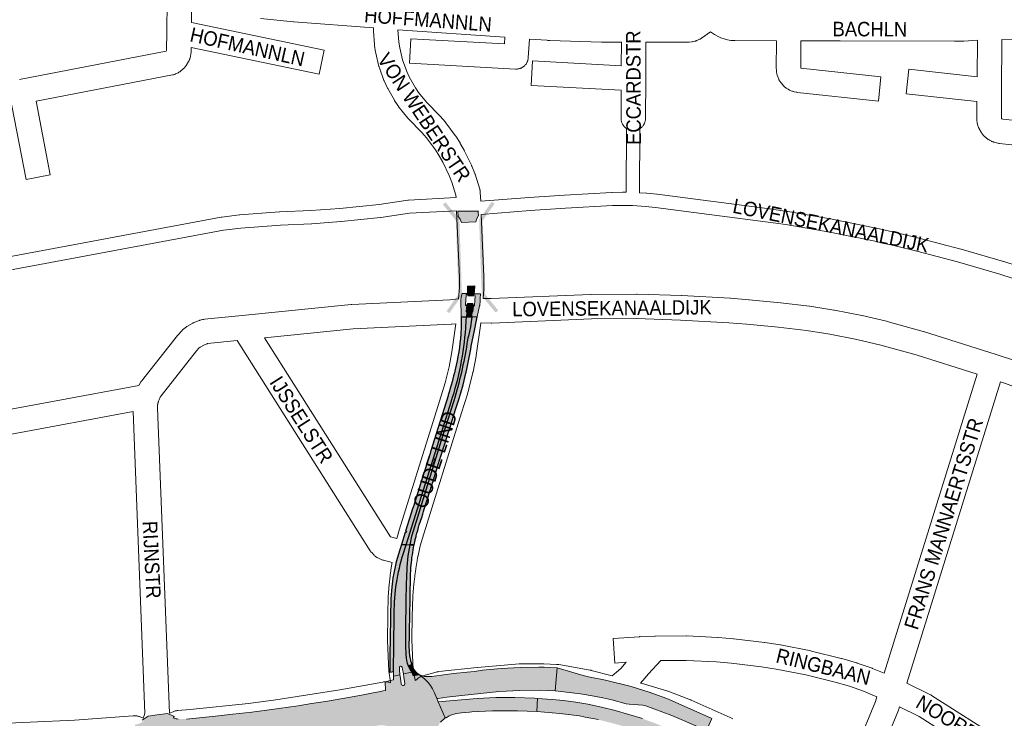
# Paper-space layout 'Layout1' of a CAD drawing. Header units: metres. Extents: x 123097 to 144122, y 392739 to 407589.
# Tile 378 of 510: x 133786 to 134309, y 398690 to 399061. Entities that reach past the tile are written whole.
import ezdxf
from ezdxf.enums import TextEntityAlignment as Align

# ---------------------------------------------------------------- set-up
doc = ezdxf.new("R2010")
doc.units = ezdxf.units.M
doc.header["$MEASUREMENT"] = 0
for name, color, linetype, lineweight in [('gs-anno-wegen algemeen tekst', 7, 'Continuous', 0), ('gs-knt-fietspaden', 7, 'Continuous', 0), ('gs-knt-hoofdweg', 7, 'Continuous', 0), ('gs-knt-wegen algemeen', 7, 'Continuous', 0), ('gs-symb-viaduct', 7, 'Continuous', 0), ('ir-ARC-asfalt-hoofdwegen-te inspecteren', 5, 'Continuous', 0), ('ir-ARC-fietspaden naastliggend- te inspecteren', 1, 'Continuous', 0)]:
    doc.layers.add(name, color=color, linetype=linetype, lineweight=lineweight)
doc.styles.add('Style-Arial', font='arial.ttf')

# ---------------------------------------------------------------- blocks, each defined once
blk = doc.blocks.new('gg0-viaduct_6')
at = {"layer": 'gs-symb-viaduct', "linetype": 'Continuous'}
blk.add_hatch(color=7, dxfattribs=at).paths.add_polyline_path([(-55.8, -16.9), (-58, -14), (-40, 0), (40, 0), (58, -14), (55.8, -16.9), (38.7, -3.7), (-38.7, -3.7)])

psp = doc.layouts.get("Layout1")

# ---------------------------------------------------------------- hatches: boundary and pattern name
at = {"layer": 'ir-ARC-asfalt-hoofdwegen-te inspecteren', "linetype": 'Continuous', "lineweight": 13}
for points in [[(134029.513, 398957.344), (134029.393, 398958.882), (134029.45, 398959.264), (134029.651, 398959.594), (134018.687, 398959.647), (134018.833, 398956.757), (134019.837, 398955.294), (134020.542, 398953.666), (134028.095, 398953.912), (134028.618, 398955.705)], [(134027.157, 398915.294), (134027.23, 398915.746), (134027.302, 398916.197), (134027.408, 398916.824), (134027.706, 398919.909), (134026.134, 398919.864), (134023.791, 398919.798), (134023.677, 398916.174), (134023.669, 398915.829), (134023.661, 398915.485), (134023.956, 398915.166), (134023.941, 398914.641), (134026.817, 398914.515), (134026.835, 398914.999)], [(134061.733, 398717.41), (134051.705, 398717.298), (134041.692, 398716.757), (134031.71, 398715.79), (134027.539, 398715.18), (134023.539, 398714.81), (134016.345, 398714.037), (134011.162, 398713.418), (134005.986, 398712.693), (134004.772, 398712.507), (134002.747, 398712.393), (134002.531, 398712.402), (134001.973, 398712.425), (134000.964, 398712.54), (133999.714, 398712.816), (133999.617, 398712.848), (133998.117, 398713.525), (133999.373, 398712.52), (134000.96, 398711.219), (134002.914, 398709.337), (134004.114, 398707.716), (134005.073, 398705.941), (134006.132, 398703.745), (134007.403, 398700.699), (134008.093, 398700.824), (134012.712, 398701.489), (134020.664, 398702.43), (134030.631, 398703.404), (134040.555, 398704.434), (134051.566, 398705.092), (134062.245, 398705.208), (134070.377, 398704.784), (134071.318, 398717.057), (134064.574, 398717.382)], [(134132.365, 398691.757), (134147.57, 398685.19), (134150.682, 398683.766), (134153.577, 398690.244), (134138.881, 398696.773), (134129.663, 398700.71), (134120.256, 398704.172), (134110.684, 398707.147), (134097.017, 398710.578), (134088.092, 398712.21), (134085.191, 398712.914), (134071.318, 398717.057), (134070.377, 398704.784), (134076.389, 398704.213), (134083.749, 398703.237), (134091.075, 398702.029), (134095.738, 398701.1), (134100.369, 398700.019), (134108.128, 398698.032), (134109.656, 398697.814), (134116.844, 398697.304), (134117.985, 398697.001)], [(134028.865, 398700.848), (134008.196, 398699.052), (134011.884, 398690.568), (134012.161, 398690.77), (134012.338, 398690.55), (134014.04, 398691.54), (134014.938, 398691.994), (134017.734, 398692.801), (134020.617, 398693.199), (134024.875, 398693.583), (134026.064, 398693.639), (134037.065, 398694.242), (134048.082, 398694.314), (134050.34, 398694.262), (134060.513, 398693.91), (134061.003, 398700.799), (134059.261, 398700.923), (134048.837, 398701.267), (134038.8, 398701.311)]]:
    psp.add_hatch(color=5, dxfattribs=at).paths.add_polyline_path(points, flags=0)
for points in [[(134022.668, 398909.947), (134023.054, 398914.976, -0.4950864), (134023.725, 398915.416), (134023.661, 398915.485), (134023.669, 398915.829), (134020.99, 398915.892), (134020.552, 398914.708), (134020.309, 398913.732), (134020.175, 398912.755), (134020.157, 398911.898), (134020.149, 398911.523), (134020.185, 398909.29), (134020.208, 398908.925, -0.0124734), (134020.423, 398903.238), (134023.183, 398903.323), (134023.402, 398906.205), (134022.996, 398906.22), (134023.394, 398909.483, -0.5504283)], [(134016.394, 398858.846, 0.0361909), (134023.475, 398889.364, -0.0257242), (134024.225, 398893.279), (134025.252, 398898.137, 0.0196182), (134025.965, 398903.408), (134023.183, 398903.323), (134023.053, 398901.613), (134022.788, 398897.421, -0.0634793), (134015.064, 398858.414), (134010.614, 398844.256), (133991.135, 398782.443), (133993.034, 398782.406, -0.0209155), (133994.787, 398789.725), (134011.368, 398842.918)], [(134025.965, 398903.408, 0.0023474), (134026.024, 398904.06), (134026.177, 398906.104), (134023.402, 398906.205), (134023.183, 398903.323)]]:
    psp.add_hatch(color=5, dxfattribs=at).paths.add_polyline_path(points)
at = {"layer": 'ir-ARC-asfalt-hoofdwegen-te inspecteren', "linetype": 'Continuous', "lineweight": 13, "extrusion": (0, 0, -1)}
for points in [[(-134026.024, 398904.06, 0.0023474), (-134025.965, 398903.408), (-134028.966, 398903.5), (-134030.189, 398909.331), (-134030.209, 398909.451), (-134030.354, 398910.328), (-134030.415, 398911.169), (-134030.415, 398911.169), (-134030.442, 398911.543), (-134030.497, 398913.329), (-134030.57, 398915.669), (-134027.23, 398915.746), (-134027.157, 398915.294), (-134026.842, 398915.005), (-134026.841, 398914.999), (-134026.829, 398914.832), (-134026.826, 398914.763, 0.8689945), (-134027.828, 398914.673), (-134027.462, 398909.602, 0.4118698), (-134026.888, 398909.163), (-134026.631, 398906.088), (-134026.177, 398906.104)], [(-133994.163, 398714.751, 0.1503303), (-133990.995, 398723.888, 0.0180548), (-133990.812, 398732.027), (-133990.763, 398736.354), (-133990.917, 398753.91), (-133991.371, 398766.598, 0.0442343), (-133993.034, 398782.406), (-133991.135, 398782.443), (-133989.041, 398775.798, -0.0756224), (-133984.831, 398744.092), (-133984.406, 398715.153), (-133984.369, 398712.61), (-133987.852, 398713.429), (-133987.634, 398716.009), (-133987.533, 398717.077, 0.9538312), (-133988.97, 398717.347), (-133989.178, 398716.384), (-133989.675, 398713.805)], [(-134007.757, 398683.882, 0.5150728), (-134007.325, 398684.621), (-134007.746, 398685.494), (-134008.397, 398686.559), (-134008.964, 398687.388), (-134008.739, 398687.573), (-134009.412, 398688.24), (-134011.884, 398690.568), (-134008.196, 398699.052), (-134007.675, 398700.233, 0.3810717), (-134008.093, 398700.824), (-134007.403, 398700.699), (-134006.132, 398703.745), (-134005.073, 398705.941), (-134004.114, 398707.716), (-134002.914, 398709.337), (-134000.96, 398711.219), (-133999.373, 398712.52), (-133998.117, 398713.525), (-133994.954, 398712.945), (-133994.163, 398714.751), (-133989.675, 398713.805), (-133989.954, 398712.029), (-133990.52, 398708.813, 0.960204), (-133988.548, 398708.483), (-133988.057, 398711.609), (-133987.852, 398713.429), (-133984.369, 398712.61), (-133984.384, 398710.75), (-133982.734, 398710.4), (-133982.73, 398710.271), (-133980.009, 398709.588), (-133980.085, 398705.036), (-133978.85, 398704.783), (-133976.599, 398704.322), (-133973.547, 398703.734), (-133967.432, 398702.596), (-133960.554, 398701.34), (-133953.447, 398700.085), (-133948.284, 398699.239), (-133940.841, 398698.053), (-133933.719, 398696.961), (-133928.536, 398696.155), (-133918.388, 398694.77), (-133909.205, 398693.602), (-133899.082, 398692.389), (-133889.874, 398691.403), (-133874.474, 398689.87), (-133873.613, 398689.823), (-133872.75, 398689.806), (-133872.093, 398689.813), (-133871.437, 398689.837, 0.0394667), (-133869.967, 398689.869, 0.0594167), (-133867.847, 398690.343, 0.7297104), (-133867.949, 398691.264), (-133864.329, 398692.758), (-133858.843, 398692.149), (-133854.057, 398691.442), (-133850.939, 398689.305, 0.7726951), (-133851.193, 398688.384, 0.1260099), (-133847.222, 398686.944), (-133846.994, 398686.923), (-133847.616, 398679.923, 0.0054226), (-133847.617, 398679.912), (-133848.426, 398670.794), (-133857.218, 398671.753), (-133867.381, 398673.04), (-133871.765, 398673.643), (-133871.72, 398673.959), (-133874.297, 398674.286), (-133874.352, 398673.963), (-133880.361, 398674.839), (-133881.584, 398674.978), (-133891.715, 398676.334), (-133901.824, 398677.717), (-133909.026, 398678.657, 0.072158), (-133917.245, 398678.46), (-133918.242, 398678.314), (-133918.252, 398678.639), (-133927.553, 398678.364), (-133927.641, 398678.056, 0.0597007), (-133933.503, 398679.432), (-133939.666, 398680.311), (-133945.59, 398681.181), (-133947.564, 398681.485), (-133954.481, 398682.651), (-133974.636, 398686.152), (-133975.837, 398686.367), (-133977.123, 398686.507), (-133979.446, 398686.506), (-133980.566, 398686.299), (-133980.566, 398684.734, 0.0605766), (-133980.311, 398684.051), (-133981.728, 398684.26), (-133982.308, 398684.149), (-133983.556, 398683.752), (-133984.721, 398683.154), (-133985.856, 398682.297), (-133986.819, 398681.252), (-133987.474, 398680.249), (-133987.532, 398680.122), (-133987.88, 398680.131), (-133988.148, 398679.479), (-133988.258, 398679.166), (-133994.615, 398679.329), (-133994.615, 398680.209), (-133994.922, 398680.213), (-133996.882, 398680.24), (-133996.863, 398679.364), (-134005.915, 398679.538), (-134006.007, 398680.283), (-134006.087, 398681.691), (-134006.143, 398682.379), (-134006.136, 398682.551), (-134006.209, 398683.825)]]:
    psp.add_hatch(color=5, dxfattribs=at).paths.add_polyline_path(points)
for points in [[(-134023.777, 398910.638), (-134023.758, 398910.158), (-134023.439, 398909.856), (-134022.996, 398906.22), (-134026.631, 398906.088), (-134026.93, 398909.672), (-134026.631, 398909.989), (-134026.652, 398910.52)], [(-134100.322, 398687.78), (-134107.265, 398685.872), (-134114.13, 398683.702), (-134121.137, 398681.114), (-134128.06, 398678.309), (-134131.721, 398676.687), (-134144.65, 398670.497), (-134147.5, 398676.762), (-134134.588, 398682.951), (-134131.13, 398684.476), (-134123.964, 398687.391), (-134116.714, 398690.089), (-134109.543, 398692.356), (-134102.294, 398694.356), (-134095.02, 398696.143), (-134087.691, 398697.689), (-134081.262, 398698.79), (-134074.796, 398699.643), (-134068.804, 398700.244), (-134061.003, 398700.799), (-134060.513, 398693.91), (-134072.749, 398692.894), (-134083.268, 398691.496), (-134086.203, 398690.938), (-134093.304, 398689.543)]]:
    psp.add_hatch(color=5, dxfattribs=at).paths.add_polyline_path(points, flags=0)
at = {"layer": 'ir-ARC-fietspaden naastliggend- te inspecteren', "linetype": 'Continuous', "lineweight": 30}
for points in [[(134015.064, 398858.414, 0.0634793), (134022.788, 398897.421), (134023.053, 398901.613), (134023.183, 398903.323), (134020.423, 398903.238, -0.0187072), (134020.213, 398894.689), (134020.191, 398894.315), (134020.185, 398894.315, -0.0407565), (134017.179, 398875.468, -0.0175081), (134013.63, 398862.375), (134013.525, 398862.031), (134013.52, 398862.016), (134013.519, 398862.017), (134013.396, 398861.621), (134008.147, 398844.744), (134004.242, 398832.246), (134004.13, 398831.888), (134004.018, 398831.53), (134004.018, 398831.53), (133999.507, 398817.151), (133995.001, 398802.76), (133995.005, 398802.759), (133994.893, 398802.401), (133994.781, 398802.043), (133994.777, 398802.044), (133990.874, 398789.579), (133990.876, 398789.578), (133991.257, 398789.457), (133991.03, 398788.742), (133990.648, 398788.864), (133988.622, 398782.492), (133991.135, 398782.443), (134010.614, 398844.256)], [(134022.991, 398874.03, 0.0139531), (134025.753, 398887.997), (134026.918, 398893.727), (134026.993, 398894.094), (134027.068, 398894.461), (134027.07, 398894.461), (134028.966, 398903.5), (134025.965, 398903.408, -0.0196182), (134025.252, 398898.137), (134024.225, 398893.279, 0.0257242), (134023.475, 398889.364, -0.0361909), (134016.394, 398858.846), (134011.368, 398842.918), (133994.787, 398789.725, 0.0209155), (133993.034, 398782.406), (133995.369, 398782.361), (133995.765, 398784.218), (133995.875, 398784.72, -0.0027715), (133996.411, 398786.812), (133996.486, 398787.105), (133996.488, 398787.105, -0.007871), (133998.145, 398793.009), (133999.401, 398796.912), (133999.939, 398798.636), (134000.388, 398800.051), (134000.501, 398800.408), (134000.613, 398800.766), (134003.883, 398811.2), (134004.418, 398812.946), (134004.887, 398814.453), (134004.883, 398814.454), (134004.994, 398814.812), (134005.105, 398815.17), (134005.109, 398815.169), (134008.344, 398825.571), (134008.911, 398827.318), (134009.178, 398828.193), (134009.288, 398828.552), (134009.397, 398828.911), (134009.4, 398828.91), (134012.86, 398839.918), (134013.508, 398841.905), (134013.625, 398842.239), (134013.81, 398842.769), (134013.81, 398842.769), (134013.933, 398843.123), (134017.418, 398854.263), (134017.929, 398855.903), (134019.439, 398860.6), (134019.439, 398860.6), (134019.554, 398860.957), (134019.66, 398861.317), (134020.195, 398863.127), (134021.378, 398867.467), (134022.901, 398873.666)], [(133982.399, 398714.863), (133982.398, 398714.753), (133984.406, 398715.153), (133984.831, 398744.092, -0.0756224), (133989.041, 398775.798), (133991.135, 398782.443), (133988.622, 398782.492), (133987.019, 398777.453), (133985.893, 398773.415), (133985.798, 398773.052), (133985.744, 398772.846), (133985.649, 398772.483), (133985.46, 398771.606), (133984.425, 398766.445, 0.0171856), (133983.483, 398759.838), (133983.068, 398753.971, 0.000412), (133983.039, 398753.151), (133983.039, 398753.151), (133983.031, 398752.909, 0.0047166), (133982.799, 398743.516), (133982.654, 398733.379), (133982.649, 398733.004), (133982.644, 398732.629), (133982.643, 398732.629), (133982.509, 398723.954), (133982.509, 398723.954), (133982.503, 398723.579), (133982.499, 398723.204), (133982.404, 398715.225, -0.4283762)], [(133994.163, 398714.751), (133994.954, 398712.945), (133998.117, 398713.525, -0.1964164), (133994.245, 398718.514), (133994.222, 398718.708), (133992.273, 398718.088, 0.0584952)]]:
    psp.add_hatch(color=1, dxfattribs=at).paths.add_polyline_path(points)
at = {"layer": 'ir-ARC-fietspaden naastliggend- te inspecteren', "linetype": 'Continuous', "lineweight": 30, "extrusion": (0, 0, -1)}
psp.add_hatch(color=1, dxfattribs=at).paths.add_polyline_path([(-133994.217, 398718.754, 0.0134418), (-133993.704, 398720.768), (-133993.701, 398720.782), (-133993.611, 398721.146), (-133993.62, 398721.148, 0.0707104), (-133992.848, 398732.001), (-133992.909, 398735.829), (-133992.915, 398736.204), (-133992.921, 398736.579), (-133993.189, 398753.536), (-133993.195, 398753.911), (-133993.201, 398754.286), (-133993.202, 398754.286), (-133993.446, 398766.602), (-133993.584, 398769.049), (-133993.616, 398769.608, 0.0045601), (-133993.758, 398771.383), (-133993.758, 398771.385), (-133993.788, 398771.759), (-133993.792, 398771.758, 0.0274718), (-133995.369, 398782.361), (-133993.034, 398782.406, -0.0442343), (-133991.371, 398766.598), (-133990.917, 398753.91), (-133990.763, 398736.354), (-133990.812, 398732.027, -0.0180548), (-133990.995, 398723.888, -0.0910345), (-133992.273, 398718.088), (-133994.222, 398718.708)])

# ---------------------------------------------------------------- linework, layer by layer
at = {"layer": 'gs-knt-fietspaden', "color": 7, "linetype": 'Continuous', "flags": 128}
for points in [[(134108.115, 398969.681), (134108.3, 399003.499)], [(134115.32, 399003.461), (134115.133, 398969.399)], [(133708.764, 398922.063), (133892.885, 398956.433), (133892.993, 398956.452), (133893.102, 398956.467), (133902.516, 398957.622), (133902.684, 398957.638), (133923.917, 398959.21), (133924.029, 398959.217), (133940.464, 398959.904), (133955.87, 398961.094), (133976.786, 398963.241), (133992.011, 398965.523), (133992.125, 398965.538), (133992.239, 398965.55), (133992.354, 398965.557), (134017.641, 398966.835)], [(134030.775, 398964.853), (134056.463, 398966.946), (134056.513, 398966.95), (134075.341, 398968.212), (134075.379, 398968.214), (134100.457, 398969.624), (134100.596, 398969.629), (134106.073, 398969.719), (134106.201, 398969.719), (134108.115, 398969.681)], [(134115.133, 398969.399), (134118.836, 398969.17), (134118.981, 398969.158), (134124.425, 398968.593), (134124.511, 398968.583), (134124.515, 398968.583), (134124.519, 398968.582)], [(134124.519, 398968.582), (134182.98, 398960.992), (134183.026, 398960.986), (134193.886, 398959.428), (134193.971, 398959.415), (134217.486, 398955.453), (134217.602, 398955.432), (134240.97, 398950.684), (134241.056, 398950.665), (134252.676, 398947.998), (134252.734, 398947.984), (134264.309, 398945.122), (134264.361, 398945.109), (134285.987, 398939.41), (134286.064, 398939.389), (134308.657, 398932.879), (134308.771, 398932.844), (134331.129, 398925.57), (134331.242, 398925.531), (134350.091, 398918.682)], [(134451.555, 398862.131), (134435.557, 398871.17), (134412.378, 398883.351), (134397.422, 398890.74), (134368.128, 398904.054), (134350.892, 398910.921), (134328.9, 398918.913), (134306.656, 398926.15), (134284.159, 398932.632), (134262.598, 398938.314), (134251.077, 398941.163), (134239.529, 398943.813), (134216.262, 398948.541), (134192.847, 398952.486), (134182.053, 398954.033), (134123.656, 398961.615), (134118.33, 398962.168), (134111.462, 398962.592), (134106.124, 398962.699), (134100.781, 398962.612), (134075.792, 398961.207), (134057.008, 398959.948), (134031.093, 398957.835)], [(134017.981, 398959.824), (133992.881, 398958.555), (133977.746, 398956.287), (133977.585, 398956.266), (133956.542, 398954.106), (133956.454, 398954.098), (133940.943, 398952.9), (133940.82, 398952.893), (133924.379, 398952.205), (133903.286, 398950.644), (133894.069, 398949.513), (133894.065, 398949.512), (133894.061, 398949.512)], [(133894.061, 398949.512), (133709.954, 398915.144), (133709.855, 398915.127), (133709.756, 398915.112), (133702.569, 398914.191), (133702.444, 398914.178), (133702.318, 398914.168), (133702.192, 398914.164), (133694.833, 398914.019), (133694.706, 398914.019), (133694.579, 398914.023), (133694.452, 398914.032), (133687.121, 398914.686), (133687.003, 398914.698), (133686.885, 398914.715), (133686.768, 398914.736), (133670.857, 398917.808), (133664.276, 398918.645), (133661.107, 398918.77), (133653.507, 398918.519), (133650.055, 398918.182), (133646.597, 398917.653), (133643.339, 398916.997)]]:
    psp.add_lwpolyline(points, dxfattribs=at)
at = {"layer": 'gs-knt-hoofdweg', "color": 7, "linetype": 'Continuous', "flags": 128}
for points in [[(133995.886, 398710.275), (133996.28, 398710.588), (133997.19, 398711.312), (133997.469, 398711.524), (133997.757, 398711.724), (133998.054, 398711.911), (133998.358, 398712.085), (133998.67, 398712.245), (133998.989, 398712.392), (133999.313, 398712.525), (133999.644, 398712.643), (133999.979, 398712.746), (134007.151, 398714.793), (134007.481, 398714.88), (134007.815, 398714.953), (134008.152, 398715.011), (134008.491, 398715.055), (134028.846, 398717.249), (134029.029, 398717.267), (134051.126, 398719.134), (134051.466, 398719.155), (134051.808, 398719.162), (134064.119, 398719.15), (134064.371, 398719.146), (134071.108, 398718.927), (134071.494, 398718.905), (134071.878, 398718.865), (134072.259, 398718.806), (134088.989, 398715.811), (134089.257, 398715.758), (134089.523, 398715.696), (134100.677, 398712.902)], [(133865.326, 398692.96), (133867.243, 398693.781), (133867.596, 398693.922), (133867.955, 398694.046), (133868.319, 398694.153), (133868.688, 398694.243), (133869.061, 398694.315), (133869.437, 398694.369), (133869.815, 398694.406), (133876.358, 398694.881), (133907.292, 398698.172), (133921.888, 398700.13), (133955.876, 398705.419), (133978.764, 398709.494), (133979.116, 398709.549), (133979.471, 398709.588), (133979.826, 398709.611), (133980.183, 398709.618), (133980.539, 398709.609), (133980.895, 398709.585), (133981.249, 398709.545), (133981.601, 398709.489), (133981.95, 398709.417), (133982.296, 398709.33), (133982.886, 398709.168)], [(134115.65, 398708.986), (134115.776, 398708.952), (134115.997, 398708.89), (134116, 398708.89), (134116.003, 398708.889)], [(134116.003, 398708.889), (134130.129, 398704.722), (134130.426, 398704.627), (134130.72, 398704.522), (134142.282, 398700.106), (134142.475, 398700.029), (134142.665, 398699.948), (134144.251, 398699.246), (134145.837, 398698.542), (134147.422, 398697.837), (134149.007, 398697.131), (134150.591, 398696.424), (134152.175, 398695.716), (134153.758, 398695.007), (134155.341, 398694.296), (134156.923, 398693.585), (134158.505, 398692.872), (134160.086, 398692.158), (134161.667, 398691.443), (134163.247, 398690.727), (134164.826, 398690.01)], [(133489.702, 398675.627), (133767.646, 398687.131), (133814.815, 398689.201), (133846.123, 398691.621), (133846.502, 398691.641), (133846.882, 398691.644), (133847.261, 398691.628), (133847.639, 398691.594), (133848.016, 398691.543), (133848.389, 398691.473), (133848.759, 398691.386), (133849.124, 398691.282), (133849.483, 398691.16), (133849.837, 398691.022), (133850.184, 398690.867), (133851.405, 398690.285)]]:
    psp.add_lwpolyline(points, dxfattribs=at)
at = {"layer": 'gs-knt-wegen algemeen', "color": 7, "linetype": 'Continuous', "flags": 128}
for points in [[(133785.593, 399029.562), (133863.526, 399044.567), (133863.658, 399044.678), (133863.819, 399044.949), (133863.849, 399045.237), (133863.937, 399054.667), (133864.093, 399071.34), (133857.039, 399073.145), (133856.802, 399073.211), (133833.8, 399080.034), (133833.569, 399080.107), (133833.342, 399080.188), (133833.118, 399080.278), (133832.897, 399080.376), (133822.545, 399085.21), (133822.279, 399085.334)], [(133973.775, 399056.96), (133931.424, 399060.236), (133931.276, 399060.249), (133913.697, 399062.013)], [(134017.641, 398966.835), (134017.576, 398968.152), (134015.386, 398975.111), (134014.018, 398978.567), (134010.595, 398985.685), (134008.709, 398988.978), (134006.668, 398992.177), (134001.954, 398998.514), (133999.503, 399001.359), (133992.425, 399008.636), (133992.226, 399008.85), (133992.037, 399009.073), (133987.502, 399014.662), (133987.335, 399014.876), (133987.178, 399015.097), (133985.15, 399018.072), (133985.002, 399018.3), (133984.863, 399018.533), (133981.318, 399024.798), (133981.19, 399025.037), (133981.071, 399025.281), (133979.565, 399028.551), (133979.457, 399028.799), (133979.359, 399029.052), (133976.902, 399035.817), (133976.824, 399036.045), (133976.754, 399036.276), (133976.693, 399036.509), (133975.002, 399043.506), (133974.944, 399043.77), (133974.897, 399044.037), (133974.345, 399047.595), (133974.309, 399047.864), (133974.284, 399048.133), (133973.776, 399055.314), (133973.763, 399055.585), (133973.761, 399055.856), (133973.775, 399056.96)], [(133986.783, 399055.998), (133986.783, 399055.961), (133987.253, 399049.323), (133987.722, 399046.301), (133989.264, 399039.921), (133991.504, 399033.751), (133992.784, 399030.974), (133996.061, 399025.181), (133997.783, 399022.655), (134001.963, 399017.504), (134008.974, 399010.296), (134009.109, 399010.153), (134009.239, 399010.006), (134011.97, 399006.836), (134012.119, 399006.657), (134012.261, 399006.473), (134017.254, 398999.76), (134017.39, 398999.571), (134017.519, 398999.376), (134019.769, 398995.849), (134019.93, 398995.583), (134022.01, 398991.952), (134022.122, 398991.747), (134022.226, 398991.539), (134025.853, 398984.001), (134025.95, 398983.789), (134026.04, 398983.573), (134027.579, 398979.682), (134027.661, 398979.464), (134027.735, 398979.243), (134030.247, 398971.264), (134030.324, 398970.998), (134030.39, 398970.728), (134030.445, 398970.456), (134030.488, 398970.182), (134030.519, 398969.907), (134030.539, 398969.63), (134030.775, 398964.853)], [(134043.621, 399051.972), (133986.783, 399055.998)], [(134152.792, 399054.916), (134148.117, 399051.542), (134147.866, 399051.37), (134147.606, 399051.209), (134147.34, 399051.061), (134147.067, 399050.925), (134145.892, 399050.375), (134145.633, 399050.261), (134145.369, 399050.158), (134145.101, 399050.066), (134144.829, 399049.986), (134144.555, 399049.918), (134143.643, 399049.714), (134143.403, 399049.665), (134143.16, 399049.625), (134142.917, 399049.594), (134141.605, 399049.453), (134141.382, 399049.433), (134141.158, 399049.421), (134140.935, 399049.416), (134118.571, 399049.328)], [(134105.551, 399049.341), (134095.079, 399049.404), (134094.91, 399049.407), (134067.575, 399050.281), (134067.524, 399050.282), (134066.705, 399050.314), (134066.386, 399050.334), (134066.069, 399050.37), (134065.933, 399050.392), (134056.61, 399051.052)], [(134118.571, 399049.328), (134118.465, 399029.934), (134118.35, 399008.924), (134118.34, 399008.605), (134118.315, 399008.286), (134118.274, 399007.97), (134118.218, 399007.655), (134118.146, 399007.344), (134118.059, 399007.036), (134117.957, 399006.733), (134117.841, 399006.436), (134117.71, 399006.144), (134117.564, 399005.86), (134117.405, 399005.583), (134117.233, 399005.314), (134117.048, 399005.053), (134116.85, 399004.803), (134116.64, 399004.562), (134116.418, 399004.332), (134116.185, 399004.113), (134115.942, 399003.905), (134115.689, 399003.71), (134115.427, 399003.527), (134115.32, 399003.461)], [(134018.889, 398913.05), (134019.417, 398919.061), (134019.426, 398924.475), (134017.981, 398959.824)], [(134031.093, 398957.835), (134032.441, 398924.868), (134032.446, 398924.591), (134032.436, 398918.759), (134032.429, 398918.479), (134032.411, 398918.201), (134031.98, 398913.299)], [(134031.98, 398913.299), (134036.355, 398913.202), (134089.223, 398915.414), (134089.455, 398915.42), (134113.628, 398915.569), (134113.887, 398915.565), (134137.469, 398914.771), (134137.6, 398914.766), (134163.393, 398913.377)], [(134163.393, 398913.377), (134163.563, 398913.365), (134163.566, 398913.365), (134163.569, 398913.364), (134173.281, 398912.582), (134173.415, 398912.57), (134190.102, 398910.878), (134190.166, 398910.871), (134205.449, 398909.168), (134205.74, 398909.129), (134218.469, 398907.125), (134218.698, 398907.084), (134233.245, 398904.256), (134233.488, 398904.204), (134246.495, 398901.157), (134246.752, 398901.091), (134265.824, 398895.793), (134266.042, 398895.729), (134304.717, 398883.511), (134313.913, 398880.426)], [(133714.104, 398842.014), (133849.013, 398867.024), (133849.063, 398867.114), (133849.201, 398867.34), (133850.193, 398868.894), (133850.311, 398869.072), (133850.435, 398869.247), (133850.564, 398869.417), (133869.616, 398893.624), (133869.775, 398893.818), (133869.942, 398894.006), (133871.707, 398895.924), (133871.904, 398896.13), (133872.111, 398896.326), (133872.326, 398896.514), (133873.741, 398897.695), (133873.947, 398897.86), (133874.159, 398898.017), (133874.378, 398898.164), (133874.603, 398898.303), (133877.773, 398900.174), (133878.027, 398900.317), (133878.288, 398900.448), (133878.553, 398900.567), (133878.824, 398900.674), (133881.304, 398901.591), (133881.581, 398901.686), (133881.862, 398901.769), (133882.146, 398901.839), (133883.166, 398902.066), (133883.41, 398902.116), (133883.657, 398902.156), (133883.905, 398902.187), (133903.975, 398904.283), (133904.007, 398904.286), (133961.919, 398910.045), (133962.084, 398910.059), (133962.25, 398910.069), (134014.29, 398912.577), (134018.889, 398913.05)], [(134017.579, 398899.827), (134015.446, 398899.607), (134015.27, 398899.591), (134015.093, 398899.581), (133963.042, 398897.073), (133915.8, 398892.375)], [(133986.235, 398785.847), (133987.256, 398789.504), (133987.313, 398789.699), (134008.203, 398856.404), (134011.206, 398866.129), (134011.863, 398868.526), (134013.915, 398876.881), (134015.464, 398884.946), (134017.579, 398899.827)], [(134030.793, 398900.302), (134030.769, 398900.105), (134028.332, 398882.958), (134028.28, 398882.646), (134026.67, 398874.262), (134026.637, 398874.099), (134026.599, 398873.937), (134024.486, 398865.336), (134024.443, 398865.169), (134023.736, 398862.588), (134023.677, 398862.387), (134020.639, 398852.55), (134020.632, 398852.526), (133999.769, 398785.906), (133998.621, 398781.793), (133997.44, 398776.639), (133997.379, 398776.301), (133997.318, 398775.964), (133997.257, 398775.626), (133997.197, 398775.289), (133997.138, 398774.95), (133997.079, 398774.613), (133997.021, 398774.274), (133996.964, 398773.937), (133996.907, 398773.597), (133996.85, 398773.26), (133996.794, 398772.921), (133996.739, 398772.583), (133996.684, 398772.243), (133996.631, 398771.91), (133996.63, 398771.906), (133996.629, 398771.902)], [(134294.615, 398873.048), (134262.229, 398883.279), (134243.396, 398888.511), (134230.639, 398891.499), (134216.328, 398894.281), (134203.861, 398896.244), (134188.756, 398897.927), (134172.168, 398899.609), (134162.606, 398900.38), (134136.965, 398901.761), (134113.578, 398902.548), (134089.651, 398902.401), (134036.691, 398900.185), (134036.483, 398900.179), (134036.275, 398900.181), (134030.793, 398900.302)], [(133915.8, 398892.375), (133982.741, 398786.721), (133982.753, 398786.708), (133982.769, 398786.701), (133986.235, 398785.847)], [(133901.313, 398890.914), (133885.63, 398889.276), (133885.407, 398889.226), (133883.888, 398888.665), (133881.677, 398887.36), (133880.997, 398886.793), (133879.694, 398885.377), (133879.691, 398885.373), (133860.994, 398861.617), (133860.461, 398860.782), (133859.904, 398859.483)], [(133983.635, 398773.079), (133979.05, 398774.208), (133978.749, 398774.289), (133978.453, 398774.385), (133978.161, 398774.495), (133977.876, 398774.619), (133976.15, 398775.416), (133975.872, 398775.553), (133975.6, 398775.703), (133975.336, 398775.866), (133975.079, 398776.041), (133974.832, 398776.229), (133974.593, 398776.428), (133974.364, 398776.638), (133974.146, 398776.858), (133972.842, 398778.24), (133972.633, 398778.472), (133972.436, 398778.714), (133972.251, 398778.964), (133972.078, 398779.224), (133901.313, 398890.914)], [(134245.213, 398714.189), (134294.615, 398873.048)], [(134306.995, 398869.014), (134257.196, 398708.878)], [(134405.087, 398825.823), (134392.459, 398832.457), (134381.666, 398837.8), (134359.711, 398848.006), (134337.432, 398857.485), (134326.227, 398861.931), (134309.667, 398868.117), (134306.995, 398869.014)], [(133859.901, 398859.477), (133859.592, 398858.754), (133859.55, 398858.646), (133859.509, 398858.538), (133859.47, 398858.429), (133859.432, 398858.319), (133859.396, 398858.209), (133859.362, 398858.099), (133859.329, 398857.988), (133859.297, 398857.876), (133859.267, 398857.764), (133859.239, 398857.652), (133859.212, 398857.54), (133859.186, 398857.427), (133859.163, 398857.313), (133859.14, 398857.2), (133859.12, 398857.086), (133859.1, 398856.971), (133859.083, 398856.857), (133859.067, 398856.742), (133859.052, 398856.627), (133859.04, 398856.512), (133859.028, 398856.397), (133859.019, 398856.281), (133859.01, 398856.166), (133859.004, 398856.05), (133858.999, 398855.935), (133858.995, 398855.819), (133858.994, 398855.703), (133858.993, 398855.587), (133858.995, 398855.471), (133858.998, 398855.356), (133859.002, 398855.24), (133859.008, 398855.124), (133859.015, 398854.989), (133865.326, 398692.96)], [(133859.904, 398859.483), (133859.902, 398859.48), (133859.901, 398859.477)], [(133859.904, 398859.483), (133859.902, 398859.48), (133859.901, 398859.477)], [(133846.054, 398853.234), (133716.494, 398829.215), (133578.262, 398802.857), (133578.239, 398802.853), (133485.054, 398785.438)], [(133851.405, 398690.285), (133851.903, 398691.833), (133852.293, 398693.046), (133846.054, 398853.234)], [(133982.886, 398709.168), (133982.808, 398709.68), (133981.969, 398715.223), (133981.936, 398715.474), (133981.913, 398715.726), (133981.688, 398718.827), (133981.676, 398719.051), (133981.198, 398731.661), (133981.193, 398731.974), (133981.325, 398744.68), (133981.328, 398744.807), (133981.645, 398755.401), (133981.659, 398755.678), (133981.7, 398756.224), (133981.741, 398756.77), (133981.785, 398757.317), (133981.829, 398757.862), (133981.875, 398758.408), (133981.922, 398758.954), (133981.971, 398759.499), (133982.021, 398760.045), (133982.073, 398760.59), (133982.125, 398761.135), (133982.18, 398761.68), (133982.235, 398762.225), (133982.292, 398762.77), (133982.351, 398763.314), (133982.41, 398763.859), (133982.471, 398764.403), (133982.534, 398764.947), (133982.598, 398765.491), (133982.663, 398766.035), (133982.73, 398766.579), (133982.798, 398767.122), (133982.867, 398767.665), (133982.938, 398768.209), (133983.01, 398768.752), (133983.084, 398769.294), (133983.158, 398769.837), (133983.235, 398770.379), (133983.312, 398770.921), (133983.391, 398771.463), (133983.472, 398772.005), (133983.554, 398772.547), (133983.635, 398773.079)], [(133996.629, 398771.902), (133996.577, 398771.566), (133996.524, 398771.228), (133996.471, 398770.888), (133996.419, 398770.549), (133996.368, 398770.209), (133996.317, 398769.871), (133996.267, 398769.531), (133996.218, 398769.192), (133996.169, 398768.852), (133996.12, 398768.513), (133996.072, 398768.172), (133996.025, 398767.833), (133995.978, 398767.493), (133995.932, 398767.154), (133995.887, 398766.813), (133995.842, 398766.473), (133995.797, 398766.132), (133995.754, 398765.793), (133995.71, 398765.452), (133995.668, 398765.112), (133995.625, 398764.771), (133995.584, 398764.431), (133995.543, 398764.09), (133995.503, 398763.75), (133995.463, 398763.408), (133995.424, 398763.068), (133995.385, 398762.726), (133995.347, 398762.386), (133995.309, 398762.045), (133995.272, 398761.704), (133995.236, 398761.362), (133995.2, 398761.022), (133995.165, 398760.68), (133995.131, 398760.339), (133995.096, 398759.997), (133995.063, 398759.657), (133995.03, 398759.314), (133994.998, 398758.974), (133994.966, 398758.631), (133994.935, 398758.29), (133994.904, 398757.948), (133994.874, 398757.607), (133994.845, 398757.264), (133994.816, 398756.923), (133994.788, 398756.58), (133994.76, 398756.239), (133994.733, 398755.897), (133994.706, 398755.555), (133994.68, 398755.212), (133994.655, 398754.871), (133994.344, 398744.481), (133994.214, 398731.997), (133994.682, 398719.657), (133994.881, 398716.921), (133995.886, 398710.275)], [(134224.918, 398662.253), (134227.324, 398667.377), (134228.358, 398669.58), (134240.579, 398699.226), (134241.344, 398701.705), (134234.24, 398704.605), (134226.666, 398707.291), (134219.114, 398709.455), (134203.512, 398713.311), (134187.74, 398716.399), (134179.899, 398717.637), (134163.902, 398719.567), (134155.994, 398720.227), (134139.939, 398720.975), (134126.444, 398720.939), (134119.955, 398713.966), (134117.913, 398711.603), (134115.65, 398708.986)], [(134222.588, 398722.003), (134230.445, 398719.752), (134230.637, 398719.694), (134230.828, 398719.63), (134238.735, 398716.826), (134239.019, 398716.717), (134245.213, 398714.189)]]:
    psp.add_lwpolyline(points, dxfattribs=at)
for points in [[(133877.084, 399068.241), (133877.007, 399059.889), (133947.624, 399045.172, -0.3700046), (133947.631, 399045.161), (133944.978, 399032.433, -0.3700061), (133944.968, 399032.426), (133876.883, 399046.615), (133876.866, 399044.807), (133876.856, 399044.5), (133876.831, 399044.194), (133876.694, 399042.878), (133876.657, 399042.589), (133876.608, 399042.302), (133876.545, 399042.017), (133876.47, 399041.736), (133876.14, 399040.601), (133876.058, 399040.338), (133875.964, 399040.078), (133875.86, 399039.823), (133875.744, 399039.573), (133875.619, 399039.328), (133875.483, 399039.088), (133874.278, 399037.064), (133874.111, 399036.798), (133873.931, 399036.541), (133873.739, 399036.292), (133873.535, 399036.053), (133873.32, 399035.824), (133873.095, 399035.606), (133872.859, 399035.399), (133871.051, 399033.888), (133870.835, 399033.716), (133870.613, 399033.553), (133870.384, 399033.399), (133870.149, 399033.256), (133869.908, 399033.122), (133869.661, 399032.999), (133868.592, 399032.493), (133868.343, 399032.381), (133868.089, 399032.28), (133867.831, 399032.19), (133867.57, 399032.11), (133867.305, 399032.042), (133867.038, 399031.984), (133794.444, 399018.007), (133801.938, 398978.975, -0.3709511), (133801.931, 398978.964), (133789.163, 398976.513, -0.3709496), (133789.152, 398976.52), (133780.431, 399021.942)], [(134343.973, 398991.569), (134306.454, 398995.604), (134306.144, 398995.645), (134305.837, 398995.701), (134305.532, 398995.771), (134303.587, 398996.27), (134303.301, 398996.351), (134303.02, 398996.444), (134302.742, 398996.55), (134302.47, 398996.668), (134302.204, 398996.799), (134301.155, 398997.344), (134300.913, 398997.476), (134300.677, 398997.619), (134300.447, 398997.771), (134300.224, 398997.933), (134300.008, 398998.104), (134299.799, 398998.284), (134298.048, 398999.861), (134297.82, 399000.077), (134297.602, 399000.304), (134297.395, 399000.541), (134297.2, 399000.788), (134297.017, 399001.044), (134296.847, 399001.308), (134296.69, 399001.581), (134295.562, 399003.649), (134295.435, 399003.893), (134295.319, 399004.143), (134295.213, 399004.398), (134295.118, 399004.656), (134295.035, 399004.919), (134294.962, 399005.184), (134294.675, 399006.331), (134294.615, 399006.591), (134294.566, 399006.855), (134294.528, 399007.12), (134294.501, 399007.386), (134294.485, 399007.653), (134294.48, 399007.921), (134294.494, 399017.966), (134256.855, 399022.027, -0.3681192), (134256.847, 399022.037), (134258.241, 399034.964, -0.3681209), (134258.252, 399034.972), (134294.558, 399031.055), (134294.706, 399050.378), (134287.455, 399049.894), (134287.228, 399049.882), (134287.001, 399049.879), (134282.514, 399049.893), (134221.746, 399050.077), (134200.937, 399050.13), (134200.885, 399035.62), (134243.478, 399031.053, -0.3680907), (134243.486, 399031.043), (134242.1, 399018.115, -0.36809), (134242.089, 399018.107), (134199.039, 399022.723), (134198.734, 399022.763), (134198.432, 399022.817), (134197.324, 399023.043), (134197.03, 399023.111), (134196.739, 399023.191), (134196.452, 399023.286), (134196.169, 399023.393), (134195.155, 399023.806), (134194.881, 399023.925), (134194.613, 399024.057), (134194.35, 399024.2), (134194.095, 399024.356), (134193.174, 399024.947), (134192.929, 399025.113), (134192.691, 399025.289), (134192.461, 399025.476), (134192.241, 399025.674), (134192.029, 399025.881), (134191.827, 399026.098), (134190.378, 399027.726), (134190.186, 399027.952), (134190.004, 399028.187), (134189.833, 399028.431), (134189.673, 399028.681), (134189.525, 399028.939), (134189.388, 399029.203), (134189.264, 399029.473), (134189.153, 399029.749), (134188.381, 399031.788), (134188.282, 399032.068), (134188.196, 399032.353), (134188.123, 399032.641), (134188.063, 399032.933), (134188.017, 399033.226), (134187.984, 399033.522), (134187.888, 399034.612), (134187.869, 399034.909), (134187.863, 399035.207), (134187.917, 399050.164), (134165.829, 399050.221), (134165.633, 399050.225), (134163.759, 399050.366), (134161.903, 399050.668), (134160.08, 399051.126), (134158.303, 399051.739), (134156.585, 399052.501), (134154.938, 399053.407), (134153.375, 399054.451), (134152.792, 399054.916)], [(134056.61, 399051.052), (134056.071, 399041.243), (134056.047, 399040.934), (134056.008, 399040.627), (134055.954, 399040.321), (134055.886, 399040.019), (134055.804, 399039.72), (134055.707, 399039.426), (134055.597, 399039.136), (134055.473, 399038.852), (134055.335, 399038.575), (134055.185, 399038.304), (134055.022, 399038.041), (134054.846, 399037.785), (134054.659, 399037.539), (134054.46, 399037.301), (134054.25, 399037.073), (134054.029, 399036.856), (134053.798, 399036.649), (134053.558, 399036.453), (134053.308, 399036.27), (134053.05, 399036.098), (134052.785, 399035.939), (134052.512, 399035.792), (134052.232, 399035.659), (134051.946, 399035.539), (134051.655, 399035.433), (134051.359, 399035.34), (134051.059, 399035.262), (134050.756, 399035.199), (134050.45, 399035.15), (134050.142, 399035.115), (134049.833, 399035.095), (134049.523, 399035.09), (134049.214, 399035.1), (133992.882, 399038.196, -0.3847486), (133992.873, 399038.206), (133993.587, 399051.187, -0.384749), (133993.597, 399051.196), (134043.428, 399048.457), (134043.621, 399051.972)], [(134108.3, 399003.499), (134108.194, 399003.567), (134107.933, 399003.752), (134107.683, 399003.95), (134107.442, 399004.16), (134107.212, 399004.382), (134106.993, 399004.615), (134106.785, 399004.858), (134106.59, 399005.111), (134106.407, 399005.373), (134106.238, 399005.644), (134106.082, 399005.923), (134105.94, 399006.209), (134105.812, 399006.502), (134105.699, 399006.8), (134105.6, 399007.104), (134105.516, 399007.413), (134105.448, 399007.725), (134105.395, 399008.04), (134105.358, 399008.357), (134105.336, 399008.676), (134105.33, 399008.996), (134105.411, 399023.81), (134057.622, 399026.436, -0.3847478), (134057.613, 399026.446), (134058.327, 399039.427, -0.3847503), (134058.337, 399039.436), (134105.483, 399036.845), (134105.551, 399049.341)], [(134380.408, 399050.628), (134307.73, 399050.814), (134307.522, 399023.782), (134307.501, 399008.95), (134307.588, 399008.791), (134307.752, 399008.643), (134308.313, 399008.5), (134345.366, 399004.515, -0.368104)], [(134100.677, 398712.902), (134105.151, 398716.749), (134108.01, 398720.056), (134102.056, 398719.626, -0.3845515), (134102.046, 398719.635), (134101.109, 398732.602, -0.3845499), (134101.117, 398732.612), (134115.093, 398733.622), (134115.309, 398733.634), (134123.349, 398733.947), (134123.585, 398733.952), (134140.065, 398733.995), (134140.225, 398733.993), (134140.385, 398733.988), (134156.719, 398733.227), (134156.957, 398733.211), (134165.105, 398732.531), (134165.342, 398732.507), (134181.577, 398730.549), (134181.812, 398730.516), (134189.888, 398729.241), (134190.124, 398729.2), (134206.17, 398726.058), (134206.481, 398725.989), (134222.354, 398722.066), (134222.582, 398722.005), (134222.585, 398722.004), (134222.588, 398722.003)], [(134257.196, 398708.878), (134269.736, 398702.752), (134269.954, 398702.64), (134270.168, 398702.52), (134270.377, 398702.392), (134307.631, 398678.642, -0.3851012), (134307.634, 398678.629), (134300.645, 398667.666, -0.3851035), (134300.632, 398667.664), (134263.689, 398691.216), (134253.299, 398696.292), (134252.931, 398695.101), (134252.837, 398694.818), (134252.73, 398694.54), (134240.336, 398664.474), (134240.21, 398664.189), (134239.11, 398661.845), (134237.017, 398657.386)]]:
    psp.add_lwpolyline(points, format="xyb", dxfattribs=at)
at = {"layer": 'ir-ARC-asfalt-hoofdwegen-te inspecteren', "color": 5, "linetype": 'Continuous', "lineweight": 13}
for points in [[(134029.513, 398957.344), (134029.393, 398958.882), (134029.45, 398959.264), (134029.651, 398959.594), (134018.687, 398959.647), (134018.833, 398956.757), (134019.837, 398955.294), (134020.542, 398953.666), (134028.095, 398953.912), (134028.618, 398955.705)], [(134027.157, 398915.294), (134027.23, 398915.746), (134027.302, 398916.197), (134027.408, 398916.824), (134027.706, 398919.909), (134026.134, 398919.864), (134023.791, 398919.798), (134023.677, 398916.174), (134023.669, 398915.829), (134023.661, 398915.485), (134023.956, 398915.166), (134023.941, 398914.641), (134026.817, 398914.515), (134026.835, 398914.999)], [(134023.777, 398910.638), (134023.758, 398910.158), (134023.439, 398909.856), (134022.996, 398906.22), (134026.631, 398906.088), (134026.93, 398909.672), (134026.631, 398909.989), (134026.652, 398910.52)], [(134132.365, 398691.757), (134147.57, 398685.19), (134150.682, 398683.766), (134153.577, 398690.244), (134138.881, 398696.773), (134129.663, 398700.71), (134120.256, 398704.172), (134110.684, 398707.147), (134097.017, 398710.578), (134088.092, 398712.21), (134085.191, 398712.914), (134071.318, 398717.057), (134070.377, 398704.784), (134076.389, 398704.213), (134083.749, 398703.237), (134091.075, 398702.029), (134095.738, 398701.1), (134100.369, 398700.019), (134108.128, 398698.032), (134109.656, 398697.814), (134116.844, 398697.304), (134117.985, 398697.001)]]:
    psp.add_lwpolyline(points, close=True, dxfattribs=at)
for points in [[(134022.668, 398909.947), (134023.054, 398914.976, -0.4950864), (134023.725, 398915.416), (134023.661, 398915.485), (134023.669, 398915.829), (134020.99, 398915.892), (134020.552, 398914.708), (134020.309, 398913.732), (134020.175, 398912.755), (134020.157, 398911.898), (134020.149, 398911.523), (134020.185, 398909.29), (134020.208, 398908.925, -0.0124734), (134020.423, 398903.238), (134023.183, 398903.323), (134023.402, 398906.205), (134022.996, 398906.22), (134023.394, 398909.483, -0.5504283)], [(134026.024, 398904.06, -0.0023474), (134025.965, 398903.408), (134028.966, 398903.5), (134030.189, 398909.331), (134030.209, 398909.451), (134030.354, 398910.328), (134030.415, 398911.169), (134030.415, 398911.169), (134030.442, 398911.543), (134030.497, 398913.329), (134030.57, 398915.669), (134027.23, 398915.746), (134027.157, 398915.294), (134026.842, 398915.005), (134026.841, 398914.999), (134026.829, 398914.832), (134026.826, 398914.763, -0.8689945), (134027.828, 398914.673), (134027.462, 398909.602, -0.4118698), (134026.888, 398909.163), (134026.631, 398906.088), (134026.177, 398906.104)], [(134016.394, 398858.846, 0.0361909), (134023.475, 398889.364, -0.0257242), (134024.225, 398893.279), (134025.252, 398898.137, 0.0196182), (134025.965, 398903.408), (134023.183, 398903.323), (134023.053, 398901.613), (134022.788, 398897.421, -0.0634793), (134015.064, 398858.414), (134010.614, 398844.256), (133991.135, 398782.443), (133993.034, 398782.406, -0.0209155), (133994.787, 398789.725), (134011.368, 398842.918)], [(134025.965, 398903.408, 0.0023474), (134026.024, 398904.06), (134026.177, 398906.104), (134023.402, 398906.205), (134023.183, 398903.323)], [(133994.163, 398714.751, -0.1503303), (133990.995, 398723.888, -0.0180548), (133990.812, 398732.027), (133990.763, 398736.354), (133990.917, 398753.91), (133991.371, 398766.598, -0.0442343), (133993.034, 398782.406), (133991.135, 398782.443), (133989.041, 398775.798, 0.0756224), (133984.831, 398744.092), (133984.406, 398715.153), (133984.369, 398712.61), (133987.852, 398713.429), (133987.634, 398716.009), (133987.533, 398717.077, -0.9538312), (133988.97, 398717.347), (133989.178, 398716.384), (133989.675, 398713.805)]]:
    psp.add_lwpolyline(points, format="xyb", close=True, dxfattribs=at)
for points in [[(134009.412, 398688.24), (134011.884, 398690.568), (134008.196, 398699.052), (134007.675, 398700.233, -0.3810717), (134008.093, 398700.824), (134007.403, 398700.699), (134006.132, 398703.745), (134005.073, 398705.941), (134004.114, 398707.716), (134002.914, 398709.337), (134000.96, 398711.219), (133999.373, 398712.52), (133998.117, 398713.525), (133994.954, 398712.945), (133994.163, 398714.751), (133989.675, 398713.805), (133989.954, 398712.029), (133990.52, 398708.813, -0.960204), (133988.548, 398708.483), (133988.057, 398711.609), (133987.852, 398713.429), (133984.369, 398712.61), (133984.384, 398710.75), (133982.734, 398710.4), (133982.73, 398710.271), (133980.009, 398709.588), (133980.085, 398705.036), (133978.85, 398704.783), (133976.599, 398704.322), (133973.547, 398703.734), (133967.432, 398702.596), (133960.554, 398701.34), (133953.447, 398700.085), (133948.284, 398699.239), (133940.841, 398698.053), (133933.719, 398696.961), (133928.536, 398696.155), (133918.388, 398694.77), (133909.205, 398693.602), (133899.082, 398692.389), (133889.874, 398691.403), (133874.474, 398689.87)], [(133869.967, 398689.869, -0.0594167), (133867.847, 398690.343, -0.7297104), (133867.949, 398691.264), (133864.329, 398692.758), (133858.843, 398692.149), (133854.057, 398691.442), (133850.939, 398689.305, -0.7726951)]]:
    psp.add_lwpolyline(points, format="xyb", dxfattribs=at)
at = {"layer": 'ir-ARC-asfalt-hoofdwegen-te inspecteren', "color": 5, "linetype": 'Continuous', "lineweight": 13, "flags": 128}
for points in [[(134061.733, 398717.41), (134051.705, 398717.298), (134041.692, 398716.757), (134031.71, 398715.79), (134027.539, 398715.18), (134023.539, 398714.81), (134016.345, 398714.037), (134011.162, 398713.418), (134005.986, 398712.693), (134004.772, 398712.507), (134002.747, 398712.393), (134002.531, 398712.402), (134001.973, 398712.425), (134000.964, 398712.54), (133999.714, 398712.816), (133999.617, 398712.848), (133998.117, 398713.525), (133999.373, 398712.52), (134000.96, 398711.219), (134002.914, 398709.337), (134004.114, 398707.716), (134005.073, 398705.941), (134006.132, 398703.745), (134007.403, 398700.699), (134008.093, 398700.824), (134012.712, 398701.489), (134020.664, 398702.43), (134030.631, 398703.404), (134040.555, 398704.434), (134051.566, 398705.092), (134062.245, 398705.208), (134070.377, 398704.784), (134071.318, 398717.057), (134064.574, 398717.382)], [(134028.865, 398700.848), (134008.196, 398699.052), (134011.884, 398690.568), (134012.161, 398690.77), (134012.338, 398690.55), (134014.04, 398691.54), (134014.938, 398691.994), (134017.734, 398692.801), (134020.617, 398693.199), (134024.875, 398693.583), (134026.064, 398693.639), (134037.065, 398694.242), (134048.082, 398694.314), (134050.34, 398694.262), (134060.513, 398693.91), (134061.003, 398700.799), (134059.261, 398700.923), (134048.837, 398701.267), (134038.8, 398701.311)]]:
    psp.add_lwpolyline(points, close=True, dxfattribs=at)
at = {"layer": 'ir-ARC-asfalt-hoofdwegen-te inspecteren', "color": 5, "linetype": 'Continuous', "lineweight": 13}
psp.add_lwpolyline([(134116.714, 398690.089), (134109.543, 398692.356), (134102.294, 398694.356), (134095.02, 398696.143), (134087.691, 398697.689), (134081.262, 398698.79), (134074.796, 398699.643), (134068.804, 398700.244), (134061.003, 398700.799), (134060.513, 398693.91), (134072.749, 398692.894), (134083.268, 398691.496), (134086.203, 398690.938), (134093.304, 398689.543)], dxfattribs=at)
at = {"layer": 'ir-ARC-fietspaden naastliggend- te inspecteren', "color": 1, "linetype": 'Continuous', "lineweight": 30}
for points in [[(134015.064, 398858.414, 0.0634793), (134022.788, 398897.421), (134023.053, 398901.613), (134023.183, 398903.323), (134020.423, 398903.238, -0.0187072), (134020.213, 398894.689), (134020.191, 398894.315), (134020.185, 398894.315, -0.0407565), (134017.179, 398875.468, -0.0175081), (134013.63, 398862.375), (134013.525, 398862.031), (134013.52, 398862.016), (134013.519, 398862.017), (134013.396, 398861.621), (134008.147, 398844.744), (134004.242, 398832.246), (134004.13, 398831.888), (134004.018, 398831.53), (134004.018, 398831.53), (133999.507, 398817.151), (133995.001, 398802.76), (133995.005, 398802.759), (133994.893, 398802.401), (133994.781, 398802.043), (133994.777, 398802.044), (133990.874, 398789.579), (133990.876, 398789.578), (133991.257, 398789.457), (133991.03, 398788.742), (133990.648, 398788.864), (133988.622, 398782.492), (133991.135, 398782.443), (134010.614, 398844.256)], [(134022.991, 398874.03, 0.0139531), (134025.753, 398887.997), (134026.918, 398893.727), (134026.993, 398894.094), (134027.068, 398894.461), (134027.07, 398894.461), (134028.966, 398903.5), (134025.965, 398903.408, -0.0196182), (134025.252, 398898.137), (134024.225, 398893.279, 0.0257242), (134023.475, 398889.364, -0.0361909), (134016.394, 398858.846), (134011.368, 398842.918), (133994.787, 398789.725, 0.0209155), (133993.034, 398782.406), (133995.369, 398782.361), (133995.765, 398784.218), (133995.875, 398784.72, -0.0027715), (133996.411, 398786.812), (133996.486, 398787.105), (133996.488, 398787.105, -0.007871), (133998.145, 398793.009), (133999.401, 398796.912), (133999.939, 398798.636), (134000.388, 398800.051), (134000.501, 398800.408), (134000.613, 398800.766), (134003.883, 398811.2), (134004.418, 398812.946), (134004.887, 398814.453), (134004.883, 398814.454), (134004.994, 398814.812), (134005.105, 398815.17), (134005.109, 398815.169), (134008.344, 398825.571), (134008.911, 398827.318), (134009.178, 398828.193), (134009.288, 398828.552), (134009.397, 398828.911), (134009.4, 398828.91), (134012.86, 398839.918), (134013.508, 398841.905), (134013.625, 398842.239), (134013.81, 398842.769), (134013.81, 398842.769), (134013.933, 398843.123), (134017.418, 398854.263), (134017.929, 398855.903), (134019.439, 398860.6), (134019.439, 398860.6), (134019.554, 398860.957), (134019.66, 398861.317), (134020.195, 398863.127), (134021.378, 398867.467), (134022.901, 398873.666)], [(133982.399, 398714.863), (133982.398, 398714.753), (133984.406, 398715.153), (133984.831, 398744.092, -0.0756224), (133989.041, 398775.798), (133991.135, 398782.443), (133988.622, 398782.492), (133987.019, 398777.453), (133985.893, 398773.415), (133985.798, 398773.052), (133985.744, 398772.846), (133985.649, 398772.483), (133985.46, 398771.606), (133984.425, 398766.445, 0.0171856), (133983.483, 398759.838), (133983.068, 398753.971, 0.000412), (133983.039, 398753.151), (133983.039, 398753.151), (133983.031, 398752.909, 0.0047166), (133982.799, 398743.516), (133982.654, 398733.379), (133982.649, 398733.004), (133982.644, 398732.629), (133982.643, 398732.629), (133982.509, 398723.954), (133982.509, 398723.954), (133982.503, 398723.579), (133982.499, 398723.204), (133982.404, 398715.225, -0.4283762)], [(133994.217, 398718.754, -0.0134418), (133993.704, 398720.768), (133993.701, 398720.782), (133993.611, 398721.146), (133993.62, 398721.148, -0.0707104), (133992.848, 398732.001), (133992.909, 398735.829), (133992.915, 398736.204), (133992.921, 398736.579), (133993.189, 398753.536), (133993.195, 398753.911), (133993.201, 398754.286), (133993.202, 398754.286), (133993.446, 398766.602), (133993.584, 398769.049), (133993.616, 398769.608, -0.0045601), (133993.758, 398771.383), (133993.758, 398771.385), (133993.788, 398771.759), (133993.792, 398771.758, -0.0274718), (133995.369, 398782.361), (133993.034, 398782.406, 0.0442343), (133991.371, 398766.598), (133990.917, 398753.91), (133990.763, 398736.354), (133990.812, 398732.027, 0.0180548), (133990.995, 398723.888, 0.0910345), (133992.273, 398718.088), (133994.222, 398718.708)], [(133994.163, 398714.751), (133994.954, 398712.945), (133998.117, 398713.525, -0.1964164), (133994.245, 398718.514), (133994.222, 398718.708), (133992.273, 398718.088, 0.0584952)]]:
    psp.add_lwpolyline(points, format="xyb", close=True, dxfattribs=at)

# ---------------------------------------------------------------- block references
at = {"layer": 'gs-symb-viaduct', "color": 7, "linetype": 'Continuous', "xscale": 0.507812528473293, "yscale": 0.5023392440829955, "zscale": 0.507812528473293}
for p, rotation in [((134020.11, 398935.149), 271.9955613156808), ((134030.626, 398934.93), 91.99556131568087)]:
    psp.add_blockref('gg0-viaduct_6', p, dxfattribs=dict(at, rotation=rotation))

# ---------------------------------------------------------------- texts
at = {"layer": 'gs-anno-wegen algemeen tekst', "color": 7, "style": 'Style-Arial', "width": 0.909091}
for s, rotation, p in [('HOFFMANNLN', 355.71191, (134002.788, 399061.298)), ('BACHLN', 359.75934, (134237.577, 399056.321)), ('HOFMANNLN', 347.41266, (133906.809, 399046.949)), ('ECCARDSTR', 90.21681, (134111.929, 399025.212)), ('VON WEBERSTR', 303.76243, (134000.699, 399009.466)), ('LOVENSEKANAALDIJK', 348.40424, (134216.903, 398951.992)), ('LOVENSEKANAALDIJK', 0.61267, (134100.509, 398908.121)), ('IJSSELSTR', 302.61939, (133935.492, 398848.863)), ('OUDE LIND', 71.85075, (134006.492, 398827.642)), ('FRANS MANNAERTSSTR', 72.57798, (134276.766, 398793.603)), ('RIJNSTR', 272.7972, (133855.955, 398774.459)), ('RINGBAAN', 346.11759, (134212.856, 398717.708)), ('NOORD', 329.08361, (134278.897, 398690.394))]:
    psp.add_text(s, height=7.7, rotation=rotation, dxfattribs=at).set_placement(p, align=Align.MIDDLE_CENTER)

doc.saveas('drawing.dxf')
